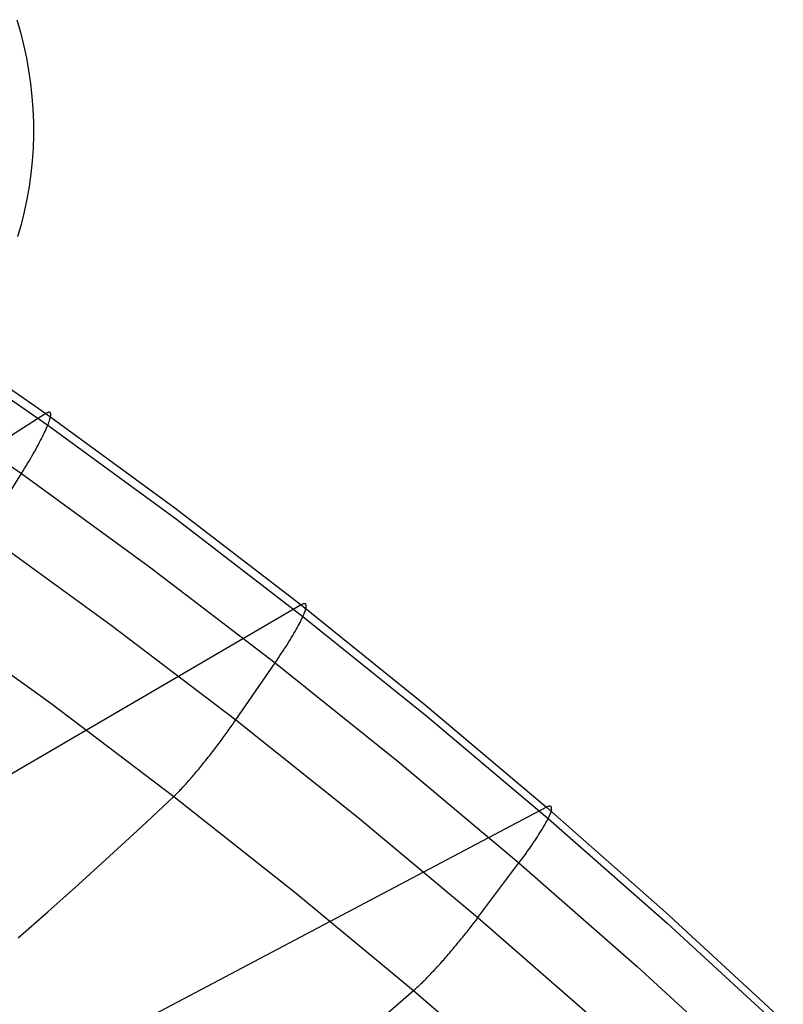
# Model space of a CAD drawing. Header units: millimetres. Extents: x 119 to 175.9, y -203.1 to -153.8.
# Tile 377 of 377: x 165.5 to 167.9, y -159.7 to -156.5. Entities that reach past the tile are written whole.
import ezdxf

# ---------------------------------------------------------------- set-up
doc = ezdxf.new("R2010")
doc.units = ezdxf.units.MM
doc.header["$MEASUREMENT"] = 0
doc.layers.add('Layer 01', color=5, linetype='Continuous', true_color=0x0000ff)
doc.layers.add('Livello 03', color=5, linetype='Continuous', true_color=0x0000ff)

msp = doc.modelspace()

# ---------------------------------------------------------------- linework, layer by layer
at = {"layer": 'Layer 01'}
for p, q in [((165.4647, -156.4964, 61.5317), (165.4764, -156.5368, 61.5385)), ((165.4764, -156.5368, 61.5385), (165.4867, -156.5776, 61.5457)), ((165.4867, -156.5776, 61.5457), (165.4956, -156.6187, 61.5531)), ((165.4956, -156.6187, 61.5531), (165.503, -156.66, 61.5608)), ((165.503, -156.66, 61.5608), (165.509, -156.7015, 61.5688)), ((165.509, -156.7015, 61.5688), (165.5136, -156.7432, 61.5771)), ((165.5136, -156.7432, 61.5771), (165.5166, -156.7849, 61.5856)), ((165.5166, -156.7849, 61.5856), (165.5183, -156.8266, 61.5944)), ((165.5183, -156.8266, 61.5944), (165.5184, -156.8683, 61.6034)), ((165.5184, -156.8683, 61.6034), (165.5171, -156.91, 61.6126)), ((165.5171, -156.91, 61.6126), (165.5144, -156.9515, 61.622)), ((165.5144, -156.9515, 61.622), (165.5102, -156.9929, 61.6317)), ((165.5102, -156.9929, 61.6317), (165.5045, -157.034, 61.6415)), ((165.5045, -157.034, 61.6415), (165.4974, -157.0749, 61.6516)), ((165.4974, -157.0749, 61.6516), (165.4888, -157.1154, 61.6618)), ((165.4888, -157.1154, 61.6618), (165.4789, -157.1556, 61.6721)), ((165.4789, -157.1556, 61.6721), (165.4675, -157.1954, 61.6826))]:
    msp.add_line(p, q, dxfattribs=at)
at = {"layer": 'Livello 03'}
for p, q in [((165.1343, -157.4709, 64.782), (165.5579, -157.7646, 64.6777)), ((165.1416, -157.5088, 65.0033), (165.5646, -157.8022, 64.898)), ((165.06, -157.6675, 65.14), (165.48, -157.9578, 65.0343)), ((165.5579, -157.7646, 64.6777), (163.5959, -159.0286, 56.9901)), ((165.5602, -157.7632, 64.6873), (165.5579, -157.7646, 64.6777)), ((165.5579, -157.7646, 64.6777), (165.9731, -158.0682, 64.5688)), ((165.5624, -157.762, 64.697), (165.5602, -157.7632, 64.6873)), ((165.5644, -157.7612, 64.7067), (165.5624, -157.762, 64.697)), ((165.5662, -157.7606, 64.7165), (165.5644, -157.7612, 64.7067)), ((165.5678, -157.7603, 64.7263), (165.5662, -157.7606, 64.7165)), ((165.5693, -157.7603, 64.7362), (165.5678, -157.7603, 64.7263)), ((165.5705, -157.7605, 64.7461), (165.5693, -157.7603, 64.7362)), ((165.5694, -157.7892, 64.8714), (165.5707, -157.7854, 64.8623)), ((165.5716, -157.7611, 64.756), (165.5705, -157.7605, 64.7461)), ((165.5707, -157.7854, 64.8623), (165.5717, -157.7819, 64.853)), ((165.5725, -157.7619, 64.7659), (165.5716, -157.7611, 64.756)), ((165.5717, -157.7819, 64.853), (165.5726, -157.7786, 64.8437)), ((165.5732, -157.763, 64.7758), (165.5725, -157.7619, 64.7659)), ((165.5726, -157.7786, 64.8437), (165.5732, -157.7755, 64.8342)), ((165.5737, -157.7644, 64.7856), (165.5732, -157.763, 64.7758)), ((165.5732, -157.7755, 64.8342), (165.5737, -157.7728, 64.8246)), ((165.574, -157.7661, 64.7955), (165.5737, -157.7644, 64.7856)), ((165.5737, -157.7728, 64.8246), (165.574, -157.7703, 64.815)), ((165.5741, -157.768, 64.8052), (165.574, -157.7661, 64.7955)), ((165.574, -157.7703, 64.815), (165.5741, -157.768, 64.8052)), ((165.5557, -157.8226, 64.931), (165.5582, -157.8172, 64.923)), ((165.5582, -157.8172, 64.923), (165.5605, -157.812, 64.9148)), ((165.5605, -157.812, 64.9148), (165.5626, -157.8069, 64.9065)), ((165.5626, -157.8069, 64.9065), (165.5646, -157.8022, 64.898)), ((165.5646, -157.8022, 64.898), (165.5664, -157.7976, 64.8893)), ((165.5646, -157.8022, 64.898), (165.9794, -158.1054, 64.7879)), ((165.5664, -157.7976, 64.8893), (165.568, -157.7933, 64.8804)), ((165.568, -157.7933, 64.8804), (165.5694, -157.7892, 64.8714)), ((165.5406, -157.8529, 64.9676), (165.544, -157.8465, 64.9607)), ((165.544, -157.8465, 64.9607), (165.5471, -157.8402, 64.9536)), ((165.5471, -157.8402, 64.9536), (165.5501, -157.8342, 64.9463)), ((165.5501, -157.8342, 64.9463), (165.553, -157.8283, 64.9387)), ((165.553, -157.8283, 64.9387), (165.5557, -157.8226, 64.931)), ((165.5218, -157.8876, 64.9979), (165.5258, -157.8804, 64.9924)), ((165.5258, -157.8804, 64.9924), (165.5298, -157.8733, 64.9866)), ((165.5298, -157.8733, 64.9866), (165.5335, -157.8663, 64.9805)), ((165.5335, -157.8663, 64.9805), (165.5372, -157.8596, 64.9742)), ((165.5372, -157.8596, 64.9742), (165.5406, -157.8529, 64.9676)), ((165.5043, -157.9178, 65.0172), (165.5089, -157.9101, 65.0128)), ((165.5089, -157.9101, 65.0128), (165.5133, -157.9025, 65.0081)), ((165.5133, -157.9025, 65.0081), (165.5176, -157.895, 65.0032)), ((165.5176, -157.895, 65.0032), (165.5218, -157.8876, 64.9979)), ((165.485, -157.9497, 65.0315), (165.49, -157.9416, 65.0284)), ((165.49, -157.9416, 65.0284), (165.4949, -157.9336, 65.025)), ((165.4949, -157.9336, 65.025), (165.4996, -157.9257, 65.0212)), ((165.4996, -157.9257, 65.0212), (165.5043, -157.9178, 65.0172)), ((165.3602, -158.1497, 65.0961), (165.48, -157.9578, 65.0343)), ((165.48, -157.9578, 65.0343), (165.485, -157.9497, 65.0315)), ((165.48, -157.9578, 65.0343), (165.892, -158.258, 64.9239)), ((165.9731, -158.0682, 64.5688), (166.3801, -158.3812, 64.4554)), ((165.9794, -158.1054, 64.7879), (166.3861, -158.418, 64.6733)), ((165.3602, -158.1497, 65.0961), (165.7688, -158.446, 64.9859)), ((165.892, -158.258, 64.9239), (166.2963, -158.5675, 64.8089)), ((166.3801, -158.3812, 64.4554), (164.3521, -159.5647, 56.869)), ((166.3826, -158.3799, 64.4649), (166.3801, -158.3812, 64.4554)), ((166.3801, -158.3812, 64.4554), (166.779, -158.7029, 64.3377)), ((166.3848, -158.3788, 64.4745), (166.3826, -158.3799, 64.4649)), ((166.3868, -158.378, 64.4841), (166.3848, -158.3788, 64.4745)), ((166.3887, -158.3775, 64.4937), (166.3868, -158.378, 64.4841)), ((166.3904, -158.3773, 64.5034), (166.3887, -158.3775, 64.4937)), ((166.3918, -158.3773, 64.5132), (166.3904, -158.3773, 64.5034)), ((166.3931, -158.3776, 64.523), (166.3918, -158.3773, 64.5132)), ((166.3942, -158.3781, 64.5328), (166.3931, -158.3776, 64.523)), ((166.395, -158.379, 64.5425), (166.3942, -158.3781, 64.5328)), ((166.3957, -158.3801, 64.5523), (166.395, -158.379, 64.5425)), ((166.3955, -158.3923, 64.6101), (166.396, -158.3896, 64.6006)), ((166.3962, -158.3814, 64.5621), (166.3957, -158.3801, 64.5523)), ((166.396, -158.3896, 64.6006), (166.3964, -158.3872, 64.5911)), ((166.3965, -158.3831, 64.5718), (166.3962, -158.3814, 64.5621)), ((166.3964, -158.3872, 64.5911), (166.3965, -158.385, 64.5815)), ((166.3965, -158.385, 64.5815), (166.3965, -158.3831, 64.5718)), ((165.1704, -158.4073, 64.9783), (165.574, -158.6979, 64.8696)), ((166.384, -158.4226, 64.6817), (166.3861, -158.418, 64.6733)), ((166.3861, -158.418, 64.6733), (166.388, -158.4136, 64.6646)), ((166.3861, -158.418, 64.6733), (166.7847, -158.7392, 64.5541)), ((166.388, -158.4136, 64.6646), (166.3898, -158.4094, 64.6559)), ((166.3898, -158.4094, 64.6559), (166.3913, -158.4055, 64.647)), ((166.3913, -158.4055, 64.647), (166.3927, -158.4018, 64.6379)), ((166.3927, -158.4018, 64.6379), (166.3938, -158.3984, 64.6287)), ((166.3938, -158.3984, 64.6287), (166.3947, -158.3952, 64.6195)), ((166.3947, -158.3952, 64.6195), (166.3955, -158.3923, 64.6101)), ((165.7688, -158.446, 64.9859), (166.1698, -158.7516, 64.8711)), ((166.3674, -158.4547, 64.7285), (166.3706, -158.4488, 64.7212)), ((166.3706, -158.4488, 64.7212), (166.3736, -158.4432, 64.7137)), ((166.3736, -158.4432, 64.7137), (166.3765, -158.4377, 64.706)), ((166.3765, -158.4377, 64.706), (166.3792, -158.4325, 64.6981)), ((166.3792, -158.4325, 64.6981), (166.3817, -158.4274, 64.69)), ((166.3817, -158.4274, 64.69), (166.384, -158.4226, 64.6817)), ((166.3489, -158.4864, 64.7612), (166.3529, -158.4797, 64.7552)), ((166.3529, -158.4797, 64.7552), (166.3568, -158.4732, 64.7489)), ((166.3568, -158.4732, 64.7489), (166.3605, -158.4669, 64.7423)), ((166.3605, -158.4669, 64.7423), (166.364, -158.4607, 64.7355)), ((166.364, -158.4607, 64.7355), (166.3674, -158.4547, 64.7285)), ((166.3268, -158.5218, 64.7874), (166.3315, -158.5145, 64.7827)), ((166.3315, -158.5145, 64.7827), (166.336, -158.5073, 64.7778)), ((166.336, -158.5073, 64.7778), (166.3405, -158.5002, 64.7725)), ((166.3405, -158.5002, 64.7725), (166.3448, -158.4932, 64.767)), ((166.3448, -158.4932, 64.767), (166.3489, -158.4864, 64.7612)), ((166.3068, -158.552, 64.803), (166.312, -158.5443, 64.7995)), ((166.312, -158.5443, 64.7995), (166.317, -158.5367, 64.7958)), ((166.317, -158.5367, 64.7958), (166.322, -158.5292, 64.7917)), ((166.322, -158.5292, 64.7917), (166.3268, -158.5218, 64.7874)), ((166.1698, -158.7516, 64.8711), (166.2963, -158.5675, 64.8089)), ((166.2963, -158.5675, 64.8089), (166.3016, -158.5597, 64.8061)), ((166.2963, -158.5675, 64.8089), (166.6927, -158.8857, 64.6893)), ((166.3016, -158.5597, 64.8061), (166.3068, -158.552, 64.803)), ((165.574, -158.6979, 64.8696), (165.9704, -158.9978, 64.7563)), ((166.779, -158.7029, 64.3377), (167.1699, -159.0328, 64.2154)), ((166.1549, -158.7729, 64.877), (166.158, -158.7686, 64.876)), ((166.158, -158.7686, 64.876), (166.161, -158.7643, 64.8749)), ((166.161, -158.7643, 64.8749), (166.1639, -158.76, 64.8737)), ((166.1639, -158.76, 64.8737), (166.1669, -158.7558, 64.8724)), ((166.1669, -158.7558, 64.8724), (166.1698, -158.7516, 64.8711)), ((166.1698, -158.7516, 64.8711), (166.5633, -159.0657, 64.7517)), ((166.7847, -158.7392, 64.5541), (167.1754, -159.0687, 64.4304)), ((166.1326, -158.804, 64.8814), (166.1359, -158.7995, 64.8811)), ((166.1359, -158.7995, 64.8811), (166.1391, -158.795, 64.8806)), ((166.1391, -158.795, 64.8806), (166.1424, -158.7905, 64.8801)), ((166.1424, -158.7905, 64.8801), (166.1456, -158.7861, 64.8795)), ((166.1456, -158.7861, 64.8795), (166.1487, -158.7817, 64.8788)), ((166.1487, -158.7817, 64.8788), (166.1518, -158.7773, 64.8779)), ((166.1518, -158.7773, 64.8779), (166.1549, -158.7729, 64.877)), ((166.109, -158.8357, 64.8806), (166.1125, -158.8312, 64.881)), ((166.1125, -158.8312, 64.881), (166.1159, -158.8266, 64.8813)), ((166.1159, -158.8266, 64.8813), (166.1193, -158.8221, 64.8816)), ((166.1193, -158.8221, 64.8816), (166.1226, -158.8176, 64.8817)), ((166.1226, -158.8176, 64.8817), (166.126, -158.813, 64.8817)), ((166.126, -158.813, 64.8817), (166.1293, -158.8085, 64.8816)), ((166.1293, -158.8085, 64.8816), (166.1326, -158.804, 64.8814)), ((166.0848, -158.8672, 64.8742), (166.0883, -158.8628, 64.8754)), ((166.0883, -158.8628, 64.8754), (166.0918, -158.8583, 64.8766)), ((166.0918, -158.8583, 64.8766), (166.0952, -158.8538, 64.8776)), ((166.0952, -158.8538, 64.8776), (166.0987, -158.8493, 64.8785)), ((166.0987, -158.8493, 64.8785), (166.1022, -158.8448, 64.8793)), ((166.1022, -158.8448, 64.8793), (166.1056, -158.8403, 64.88)), ((166.1056, -158.8403, 64.88), (166.109, -158.8357, 64.8806)), ((166.0606, -158.8976, 64.8623), (166.064, -158.8934, 64.8643)), ((166.064, -158.8934, 64.8643), (166.0674, -158.8891, 64.8662)), ((166.0674, -158.8891, 64.8662), (166.0709, -158.8848, 64.8681)), ((166.0709, -158.8848, 64.8681), (166.0744, -158.8804, 64.8698)), ((166.0744, -158.8804, 64.8698), (166.0778, -158.8761, 64.8714)), ((166.0778, -158.8761, 64.8714), (166.0813, -158.8717, 64.8728)), ((166.0813, -158.8717, 64.8728), (166.0848, -158.8672, 64.8742)), ((166.6927, -158.8857, 64.6893), (167.0814, -159.2121, 64.5651)), ((166.0338, -158.9297, 64.8423), (166.0371, -158.9258, 64.8451)), ((166.0371, -158.9258, 64.8451), (166.0404, -158.922, 64.8479)), ((166.0404, -158.922, 64.8479), (166.0437, -158.918, 64.8505)), ((166.0437, -158.918, 64.8505), (166.047, -158.914, 64.8531)), ((166.047, -158.914, 64.8531), (166.0504, -158.91, 64.8555)), ((166.0504, -158.91, 64.8555), (166.0537, -158.9059, 64.8579)), ((166.0537, -158.9059, 64.8579), (166.0571, -158.9018, 64.8601)), ((166.0571, -158.9018, 64.8601), (166.0606, -158.8976, 64.8623)), ((166.0061, -158.9611, 64.8127), (166.009, -158.9579, 64.8163)), ((166.009, -158.9579, 64.8163), (166.012, -158.9546, 64.8198)), ((166.012, -158.9546, 64.8198), (166.015, -158.9512, 64.8233)), ((166.015, -158.9512, 64.8233), (166.0181, -158.9478, 64.8266)), ((166.0181, -158.9478, 64.8266), (166.0211, -158.9443, 64.8299)), ((166.0211, -158.9443, 64.8299), (166.0243, -158.9407, 64.8332)), ((166.0243, -158.9407, 64.8332), (166.0274, -158.9371, 64.8363)), ((166.0274, -158.9371, 64.8363), (166.0306, -158.9334, 64.8393)), ((166.0306, -158.9334, 64.8393), (166.0338, -158.9297, 64.8423)), ((165.9749, -158.9935, 64.7649), (165.9772, -158.9913, 64.7691)), ((165.9772, -158.9913, 64.7691), (165.9796, -158.9889, 64.7733)), ((165.9796, -158.9889, 64.7733), (165.982, -158.9865, 64.7775)), ((165.982, -158.9865, 64.7775), (165.9845, -158.984, 64.7816)), ((165.9845, -158.984, 64.7816), (165.987, -158.9814, 64.7857)), ((165.987, -158.9814, 64.7857), (165.9896, -158.9787, 64.7897)), ((165.9896, -158.9787, 64.7897), (165.9922, -158.976, 64.7937)), ((165.9922, -158.976, 64.7937), (165.9949, -158.9732, 64.7976)), ((165.9949, -158.9732, 64.7976), (165.9976, -158.9702, 64.8015)), ((165.9976, -158.9702, 64.8015), (166.0004, -158.9673, 64.8053)), ((166.0004, -158.9673, 64.8053), (166.0033, -158.9642, 64.809)), ((166.0033, -158.9642, 64.809), (166.0061, -158.9611, 64.8127)), ((165.8661, -159.0958, 64.5461), (165.9704, -158.9978, 64.7563)), ((165.9704, -158.9978, 64.7563), (165.9726, -158.9957, 64.7606)), ((165.9704, -158.9978, 64.7563), (166.3598, -159.3063, 64.6385)), ((165.9726, -158.9957, 64.7606), (165.9749, -158.9935, 64.7649)), ((167.1699, -159.0328, 64.2154), (165.0815, -160.1354, 56.7434)), ((167.1724, -159.0315, 64.2247), (167.1699, -159.0328, 64.2154)), ((167.1699, -159.0328, 64.2154), (167.5525, -159.3703, 64.0885)), ((167.1747, -159.0305, 64.2341), (167.1724, -159.0315, 64.2247)), ((167.1768, -159.0298, 64.2436), (167.1747, -159.0305, 64.2341)), ((167.1787, -159.0293, 64.2531), (167.1768, -159.0298, 64.2436)), ((167.1804, -159.0291, 64.2627), (167.1787, -159.0293, 64.2531)), ((167.1819, -159.0292, 64.2723), (167.1804, -159.0291, 64.2627)), ((167.1809, -159.0567, 64.4044), (167.1823, -159.0531, 64.3955)), ((167.1832, -159.0295, 64.282), (167.1819, -159.0292, 64.2723)), ((167.1823, -159.0531, 64.3955), (167.1836, -159.0498, 64.3864)), ((167.1843, -159.0301, 64.2916), (167.1832, -159.0295, 64.282)), ((167.1836, -159.0498, 64.3864), (167.1846, -159.0467, 64.3772)), ((167.1851, -159.0309, 64.3013), (167.1843, -159.0301, 64.2916)), ((167.1846, -159.0467, 64.3772), (167.1854, -159.0439, 64.368)), ((167.1858, -159.032, 64.3109), (167.1851, -159.0309, 64.3013)), ((167.1854, -159.0439, 64.368), (167.186, -159.0413, 64.3586)), ((167.1863, -159.0333, 64.3205), (167.1858, -159.032, 64.3109)), ((167.186, -159.0413, 64.3586), (167.1864, -159.0389, 64.3492)), ((167.1865, -159.035, 64.3301), (167.1863, -159.0333, 64.3205)), ((167.1864, -159.0389, 64.3492), (167.1865, -159.0368, 64.3397)), ((167.1865, -159.0368, 64.3397), (167.1865, -159.035, 64.3301)), ((166.5633, -159.0657, 64.7517), (166.9494, -159.3881, 64.6276)), ((167.1623, -159.0929, 64.4704), (167.1653, -159.0877, 64.4628)), ((167.1653, -159.0877, 64.4628), (167.1681, -159.0826, 64.455)), ((167.1681, -159.0826, 64.455), (167.1707, -159.0778, 64.447)), ((167.1707, -159.0778, 64.447), (167.1732, -159.0731, 64.4388)), ((167.1732, -159.0731, 64.4388), (167.1754, -159.0687, 64.4304)), ((167.1754, -159.0687, 64.4304), (167.1774, -159.0645, 64.4219)), ((167.1754, -159.0687, 64.4304), (167.5579, -159.4058, 64.3019)), ((167.1774, -159.0645, 64.4219), (167.1793, -159.0605, 64.4132)), ((167.1793, -159.0605, 64.4132), (167.1809, -159.0567, 64.4044)), ((165.7637, -159.1905, 64.3326), (165.8661, -159.0958, 64.5461)), ((167.1446, -159.1217, 64.5053), (167.1485, -159.1156, 64.4988)), ((167.1485, -159.1156, 64.4988), (167.1522, -159.1097, 64.4921)), ((167.1522, -159.1097, 64.4921), (167.1557, -159.1039, 64.4851)), ((167.1557, -159.1039, 64.4851), (167.1591, -159.0983, 64.4779)), ((167.1591, -159.0983, 64.4779), (167.1623, -159.0929, 64.4704)), ((167.1229, -159.1544, 64.534), (167.1275, -159.1476, 64.5288)), ((167.1275, -159.1476, 64.5288), (167.132, -159.1409, 64.5233)), ((167.132, -159.1409, 64.5233), (167.1364, -159.1344, 64.5176)), ((167.1364, -159.1344, 64.5176), (167.1406, -159.128, 64.5116)), ((167.1406, -159.128, 64.5116), (167.1446, -159.1217, 64.5053)), ((167.0978, -159.1898, 64.5557), (167.1031, -159.1826, 64.552)), ((167.1031, -159.1826, 64.552), (167.1082, -159.1754, 64.5479)), ((167.1082, -159.1754, 64.5479), (167.1132, -159.1683, 64.5436)), ((167.1132, -159.1683, 64.5436), (167.1181, -159.1613, 64.539)), ((167.1181, -159.1613, 64.539), (167.1229, -159.1544, 64.534)), ((165.6633, -159.2817, 64.1158), (165.7637, -159.1905, 64.3326)), ((166.9494, -159.3881, 64.6276), (167.0814, -159.2121, 64.5651)), ((167.0814, -159.2121, 64.5651), (167.0869, -159.2046, 64.5623)), ((167.0814, -159.2121, 64.5651), (167.4622, -159.546, 64.4361)), ((167.0869, -159.2046, 64.5623), (167.0924, -159.1972, 64.5592)), ((167.0924, -159.1972, 64.5592), (167.0978, -159.1898, 64.5557)), ((165.565, -159.3695, 63.8958), (165.6633, -159.2817, 64.1158)), ((166.3598, -159.3063, 64.6385), (166.7421, -159.623, 64.5161)), ((165.4688, -159.4537, 63.6728), (165.565, -159.3695, 63.8958)), ((167.5525, -159.3703, 64.0885), (167.9268, -159.715, 63.9565)), ((166.9339, -159.4085, 64.6337), (166.9371, -159.4044, 64.6326)), ((166.9371, -159.4044, 64.6326), (166.9402, -159.4003, 64.6315)), ((166.9402, -159.4003, 64.6315), (166.9433, -159.3962, 64.6303)), ((166.9433, -159.3962, 64.6303), (166.9464, -159.3921, 64.629)), ((166.9464, -159.3921, 64.629), (166.9494, -159.3881, 64.6276)), ((166.9494, -159.3881, 64.6276), (167.3279, -159.718, 64.4988)), ((166.9107, -159.4382, 64.6382), (166.9141, -159.4339, 64.6378)), ((166.9141, -159.4339, 64.6378), (166.9175, -159.4296, 64.6374)), ((166.9175, -159.4296, 64.6374), (166.9208, -159.4254, 64.6368)), ((166.9208, -159.4254, 64.6368), (166.9242, -159.4211, 64.6362)), ((166.9242, -159.4211, 64.6362), (166.9274, -159.4169, 64.6354)), ((166.9274, -159.4169, 64.6354), (166.9307, -159.4127, 64.6346)), ((166.9307, -159.4127, 64.6346), (166.9339, -159.4085, 64.6337)), ((167.5579, -159.4058, 64.3019), (167.9322, -159.75, 64.1683)), ((166.8861, -159.4686, 64.6376), (166.8897, -159.4642, 64.638)), ((166.8897, -159.4642, 64.638), (166.8932, -159.4599, 64.6383)), ((166.8932, -159.4599, 64.6383), (166.8968, -159.4555, 64.6385)), ((166.8968, -159.4555, 64.6385), (166.9003, -159.4512, 64.6386)), ((166.9003, -159.4512, 64.6386), (166.9038, -159.4469, 64.6385)), ((166.9038, -159.4469, 64.6385), (166.9072, -159.4425, 64.6384)), ((166.9072, -159.4425, 64.6384), (166.9107, -159.4382, 64.6382)), ((166.8573, -159.5029, 64.6302), (166.8609, -159.4987, 64.6315)), ((166.8609, -159.4987, 64.6315), (166.8645, -159.4944, 64.6327)), ((166.8645, -159.4944, 64.6327), (166.8681, -159.4901, 64.6338)), ((166.8681, -159.4901, 64.6338), (166.8717, -159.4858, 64.6348)), ((166.8717, -159.4858, 64.6348), (166.8754, -159.4815, 64.6356)), ((166.8754, -159.4815, 64.6356), (166.879, -159.4772, 64.6364)), ((166.879, -159.4772, 64.6364), (166.8825, -159.4729, 64.637)), ((166.8825, -159.4729, 64.637), (166.8861, -159.4686, 64.6376)), ((166.8286, -159.5355, 64.6157), (166.8321, -159.5316, 64.6179)), ((166.8321, -159.5316, 64.6179), (166.8357, -159.5276, 64.62)), ((166.8357, -159.5276, 64.62), (166.8393, -159.5236, 64.6219)), ((166.8393, -159.5236, 64.6219), (166.8428, -159.5195, 64.6238)), ((166.8428, -159.5195, 64.6238), (166.8464, -159.5154, 64.6256)), ((166.8464, -159.5154, 64.6256), (166.85, -159.5113, 64.6272)), ((166.85, -159.5113, 64.6272), (166.8536, -159.5071, 64.6288)), ((166.8536, -159.5071, 64.6288), (166.8573, -159.5029, 64.6302)), ((166.8012, -159.5653, 64.5946), (166.8045, -159.5618, 64.5975)), ((166.8045, -159.5618, 64.5975), (166.8079, -159.5582, 64.6004)), ((166.8079, -159.5582, 64.6004), (166.8113, -159.5545, 64.6032)), ((166.8113, -159.5545, 64.6032), (166.8147, -159.5508, 64.6059)), ((166.8147, -159.5508, 64.6059), (166.8181, -159.5471, 64.6085)), ((166.8181, -159.5471, 64.6085), (166.8216, -159.5433, 64.611)), ((166.8216, -159.5433, 64.611), (166.8251, -159.5394, 64.6134)), ((166.8251, -159.5394, 64.6134), (166.8286, -159.5355, 64.6157)), ((167.4622, -159.546, 64.4361), (167.8349, -159.8871, 64.3019)), ((166.7703, -159.5968, 64.5605), (166.7732, -159.594, 64.5642)), ((166.7732, -159.594, 64.5642), (166.7762, -159.5911, 64.5679)), ((166.7762, -159.5911, 64.5679), (166.7791, -159.5881, 64.5715)), ((166.7791, -159.5881, 64.5715), (166.7822, -159.585, 64.575)), ((166.7822, -159.585, 64.575), (166.7852, -159.5819, 64.5785)), ((166.7852, -159.5819, 64.5785), (166.7884, -159.5787, 64.5818)), ((166.7884, -159.5787, 64.5818), (166.7915, -159.5754, 64.5852)), ((166.7915, -159.5754, 64.5852), (166.7947, -159.5721, 64.5884)), ((166.7947, -159.5721, 64.5884), (166.798, -159.5687, 64.5915)), ((166.798, -159.5687, 64.5915), (166.8012, -159.5653, 64.5946)), ((166.6341, -159.7158, 64.3095), (166.7421, -159.623, 64.5161)), ((166.7421, -159.623, 64.5161), (166.7444, -159.621, 64.5203)), ((166.7421, -159.623, 64.5161), (167.1172, -159.9472, 64.389)), ((166.7444, -159.621, 64.5203), (166.7467, -159.6189, 64.5245)), ((166.7467, -159.6189, 64.5245), (166.7491, -159.6168, 64.5287)), ((166.7491, -159.6168, 64.5287), (166.7516, -159.6145, 64.5328)), ((166.7516, -159.6145, 64.5328), (166.7541, -159.6122, 64.5369)), ((166.7541, -159.6122, 64.5369), (166.7567, -159.6098, 64.541)), ((166.7567, -159.6098, 64.541), (166.7593, -159.6074, 64.545)), ((166.7593, -159.6074, 64.545), (166.762, -159.6049, 64.5489)), ((166.762, -159.6049, 64.5489), (166.7647, -159.6022, 64.5528)), ((166.7647, -159.6022, 64.5528), (166.7675, -159.5996, 64.5567)), ((166.7675, -159.5996, 64.5567), (166.7703, -159.5968, 64.5605))]:
    msp.add_line(p, q, dxfattribs=at)

doc.saveas('drawing.dxf')
